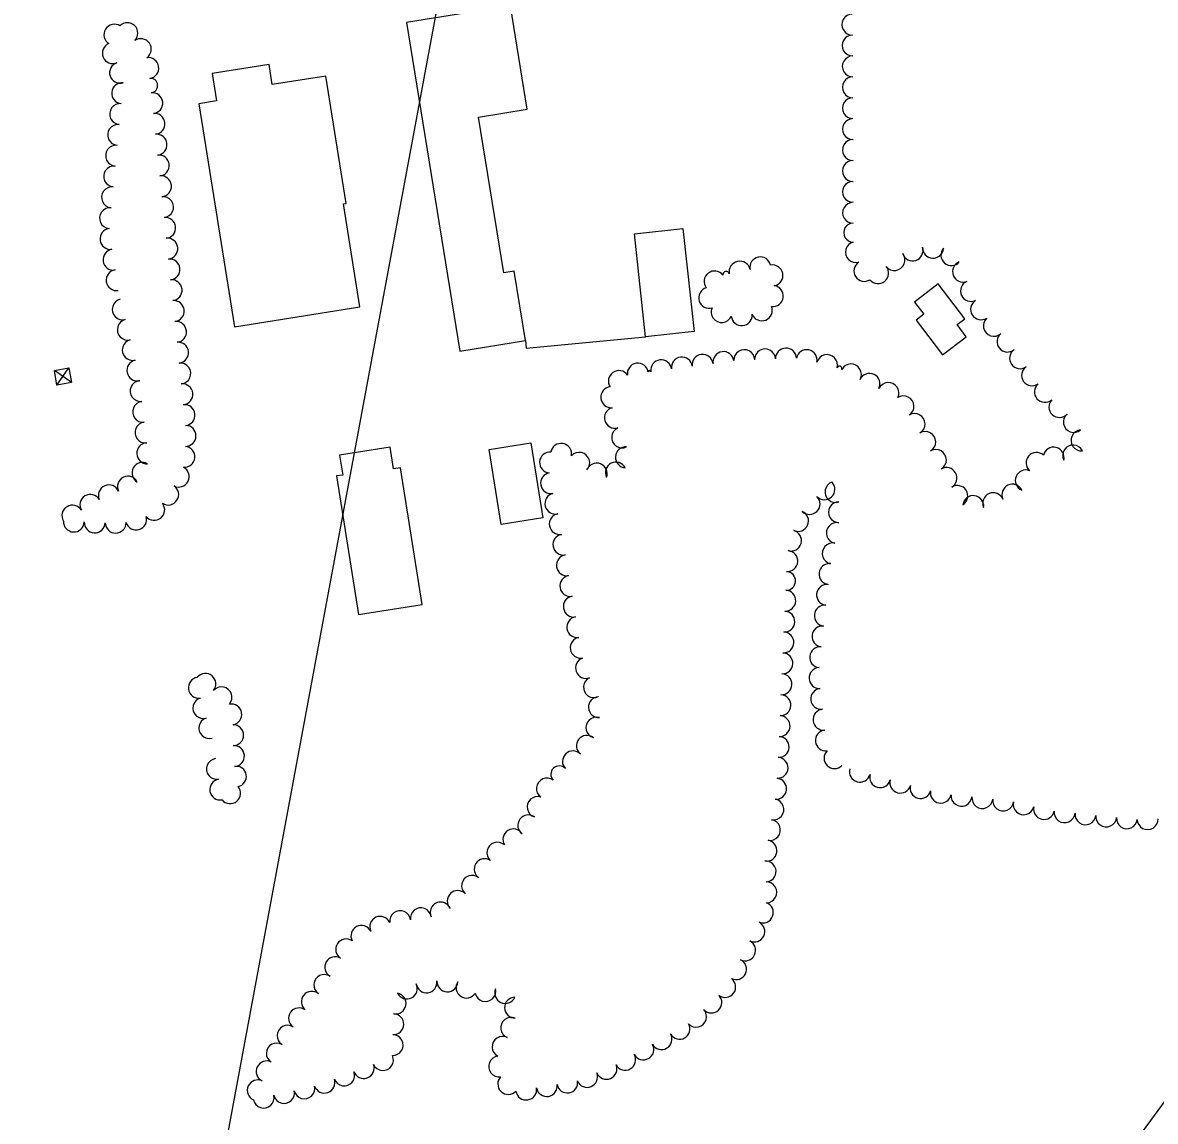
# Model space of a CAD drawing. Extents: x -25029 to 2274964, y -81170 to 687028.
# Drawn here: x -7208 to -6125, y -68061 to -67010 of the extents above; entities that cross this region are included whole.
import ezdxf

# ---------------------------------------------------------------- set-up
doc = ezdxf.new("R2010")
doc.units = 0
for name, color, linetype in [('BD_X_Canopy', 7, 'Continuous'), ('BLDG', 7, 'Continuous'), ('TRANSPWRLN', 7, 'Continuous'), ('TREES', 7, 'Continuous'), ('WALL', 7, 'Continuous'), ('WATER', 7, 'Continuous')]:
    doc.layers.add(name, color=color, linetype=linetype)

msp = doc.modelspace()

# ---------------------------------------------------------------- linework, layer by layer
at = {"layer": 'BD_X_Canopy'}
msp.add_line((-6654.1, -66147.2), (-7701.6, -71785.8), dxfattribs=at)
at = {"layer": 'BLDG'}
for points in [[(-6726.9, -67313.8), (-6737.7, -67247.7), (-6747.7, -67249.3), (-6771.9, -67100.3), (-6725.3, -67092.7), (-6741.4, -66993.7), (-6840.9, -67009.8), (-6789.8, -67324)], [(-6885.3, -67281.8), (-6901, -67183.3), (-6898.4, -67182.9), (-6917.9, -67060.9), (-6969.1, -67069.1), (-6972.1, -67050), (-7026.6, -67058.6), (-7022.5, -67084.8), (-7039.3, -67087.5), (-7005.4, -67300.9)], [(-6576.6, -67206.6), (-6565.8, -67305.2), (-6612.1, -67310.3), (-6622.9, -67211.7)], [(-6354.9, -67277.1), (-6346, -67288.7), (-6353.5, -67294.4), (-6328.1, -67327.6), (-6305.5, -67310.3), (-6314.3, -67298.7), (-6306.9, -67293), (-6332.2, -67259.8)], [(-6825.7, -67566.3), (-6846.6, -67435.6), (-6853.1, -67436.7), (-6856.4, -67415.8), (-6904.9, -67423.6), (-6901.8, -67442.5), (-6907.8, -67443.4), (-6886.6, -67576)], [(-6721.9, -67411.7), (-6710.4, -67483.6), (-6750.3, -67489.9), (-6761.8, -67418.1)]]:
    msp.add_lwpolyline(points, close=True, dxfattribs=at)
at = {"layer": 'TRANSPWRLN'}
for p, q in [((-7175.2, -67356.5), (-7163.6, -67340.1)), ((-7161.2, -67354.1), (-7177.4, -67342.6))]:
    msp.add_line(p, q, dxfattribs=at)
msp.add_lwpolyline([(-7175.2, -67356.5), (-7177.4, -67342.6), (-7163.6, -67340.1), (-7161.2, -67354.1), (-7175.2, -67356.5)], dxfattribs=at)
at = {"layer": 'TREES'}
for centre, radius, start, end in [((-6414.4, -67011.7), 10, 90.8072, 270.8072), ((-7120.1, -67021.4), 10, 57.9717, 237.9717), ((-7107.7, -67019.9), 10, 315.3881, 135.3881), ((-7094.9, -67035.2), 10, 304.7971, 124.7971), ((-6414.2, -67031.7), 10, 90.8072, 270.8072), ((-7121.6, -67039.1), 10, 112.8326, 292.8326), ((-7114.7, -67057.8), 10, 107.0691, 287.0691), ((-7087.7, -67053.3), 10, 278.2342, 98.2342), ((-6414, -67051.7), 10, 90.3851, 270.3851), ((-7112.7, -67077.4), 10, 84.6721, 264.6721), ((-7085.6, -67070), 6.88, 275.9017, 95.9017), ((-6413.9, -67071.7), 10, 90.0597, 270.0597), ((-7083.9, -67086.8), 10, 275.9017, 95.9017), ((-6413.9, -67091.7), 10, 90.0597, 270.0597), ((-7114.6, -67097.3), 10, 84.4515, 264.4515), ((-7081.8, -67106.7), 10, 275.9017, 95.9017), ((-6413.8, -67111.7), 10, 90.0597, 270.0597), ((-7116.6, -67117.2), 10, 84.4515, 264.4515), ((-7079.8, -67126.6), 10, 275.9017, 95.9017), ((-6413.8, -67131.7), 10, 90.0597, 270.0597), ((-7118.5, -67137.1), 10, 84.4515, 264.4515), ((-7077.7, -67146.5), 10, 275.9017, 95.9017), ((-7120.4, -67157), 10, 84.4515, 264.4515), ((-6413.8, -67151.7), 10, 90.0597, 270.0597), ((-7075.6, -67166.4), 10, 275.9017, 95.9017), ((-7122.4, -67176.9), 10, 84.4515, 264.4515), ((-6413.8, -67171.7), 10, 90.0597, 270.0597), ((-7073.6, -67186.3), 10, 275.9017, 95.9018), ((-7124.3, -67196.8), 10, 84.4515, 264.4515), ((-6413.7, -67191.7), 10, 90.0597, 270.0597), ((-7071.5, -67206.2), 10, 275.9017, 95.9017), ((-7123.9, -67216.7), 10, 97.8923, 277.8923), ((-6413.7, -67210.7), 8.98, 90.0597, 270.0597), ((-7069.5, -67226), 10, 275.9017, 95.9017), ((-6411, -67229.3), 10, 105.6132, 285.6132), ((-7121, -67236.5), 10, 98.5691, 278.5691), ((-6502.4, -67243.9), 10, 12.0613, 192.0613), ((-6374.1, -67236.9), 10, 218.0596, 38.0596), ((-6356.8, -67227.7), 10, 197.8179, 17.8179), ((-6337.2, -67225.1), 10, 176.9978, 356.9978), ((-6319.7, -67232.2), 10, 139.3148, 319.3148), ((-7067.4, -67245.9), 10, 275.9017, 95.9017), ((-6522.1, -67248.2), 10.2, 12.9761, 191.046), ((-6490.8, -67251.6), 10, 280.5259, 100.5259), ((-6402.9, -67247.3), 10, 122.8161, 302.8161), ((-6389.8, -67249.4), 10, 219.3053, 39.3053), ((-6308.6, -67248), 10, 110.7228, 290.7228), ((-7118, -67256.2), 10, 98.5691, 278.5691), ((-6546.2, -67257.4), 10, 37.1196, 217.1196), ((-6535.1, -67250.9), 3.13, 14.0509, 188.367), ((-7065.4, -67265.8), 10, 275.9017, 95.9017), ((-6551.3, -67273.1), 10, 106.2957, 286.2957), ((-6490.4, -67271.3), 10, 262.1084, 82.1084), ((-6300.9, -67266.5), 10, 114.629, 294.629), ((-7112.1, -67284.1), 10, 103.8328, 283.8328), ((-7063.3, -67285.7), 10, 275.9017, 95.9017), ((-6291.3, -67284), 10, 122.7888, 302.7888), ((-6539.4, -67286.6), 10, 156.6777, 336.6777), ((-6501, -67285), 10, 202.1672, 22.1672), ((-7107.3, -67303.5), 10, 103.8328, 283.8328), ((-7061.2, -67305.6), 10, 275.9017, 95.9017), ((-6520.2, -67289.7), 10, 185.1253, 5.1253), ((-6279.1, -67299.8), 10, 132.0978, 312.0978), ((-6266.1, -67314.9), 10, 129.7358, 309.7358), ((-7102.6, -67322.9), 10, 103.8328, 283.8328), ((-7059.2, -67325.5), 10, 275.9017, 95.9017), ((-6577.4, -67339.7), 10, 7.5862, 187.5862), ((-6557.6, -67337.1), 10, 7.5862, 187.5862), ((-6537.7, -67334.5), 10, 7.5862, 187.5862), ((-6517.8, -67332.7), 10, 2.329, 182.329), ((-6497.9, -67331.9), 10, 2.329, 182.329), ((-6477.9, -67331.1), 10, 2.1634, 182.1634), ((-6458.1, -67332.7), 10, 348.6166, 168.6166), ((-6438.6, -67337.4), 10, 344.1879, 164.1879), ((-6254, -67330.8), 10, 124.8088, 304.8088), ((-7098.2, -67342.5), 10, 101.4765, 281.4765), ((-7057.1, -67345.4), 10, 275.9017, 95.9018), ((-6619.6, -67345.5), 10, 8.538, 188.538), ((-6597.2, -67342.4), 10, 7.5862, 187.5862), ((-6426.8, -67340.8), 2.35, 344.1879, 164.1879), ((-6415.8, -67346.3), 10, 330.9881, 150.9881), ((-6242.5, -67347.2), 10, 124.9609, 304.9609), ((-7095, -67362.2), 10, 96.6453, 276.6453), ((-6637.7, -67352.6), 10, 34.3623, 214.3623), ((-6608.4, -67343.9), 1.28, 7.5862, 187.5862), ((-6398, -67355.4), 10, 334.491, 154.491), ((-7055.1, -67365.3), 10, 275.9017, 95.9017), ((-6645, -67368.2), 10, 95.2914, 275.2914), ((-6379.9, -67364.1), 10, 334.4011, 154.4011), ((-6230.3, -67363), 10, 130.7774, 310.7774), ((-7092.7, -67382.1), 10, 96.6453, 276.6453), ((-6365.5, -67376.8), 10, 302.9423, 122.9423), ((-6216.4, -67377.4), 10, 137.224, 317.224), ((-7053, -67385.2), 10, 275.9017, 95.9017), ((-6641.5, -67387.8), 10, 105.4093, 285.4093), ((-6354.9, -67393.7), 9.97, 300.9492, 120.9492), ((-6202.6, -67391.8), 10, 130.2939, 310.2939), ((-7090.4, -67401.9), 10, 96.6453, 276.6453), ((-7052.1, -67405.1), 10, 269.3539, 89.3539), ((-6634.6, -67406.6), 10, 114.7366, 294.7366), ((-6344.7, -67410.8), 10, 300.9492, 120.9492), ((-6195.3, -67409.4), 10, 94.8971, 274.8971), ((-7088.8, -67421.8), 10, 92.438, 272.438), ((-7053.2, -67425.1), 10, 264.6651, 84.6651), ((-6692.9, -67422.3), 10, 349.6414, 169.6414), ((-6631, -67425.6), 10, 86.5372, 266.5372), ((-6334.5, -67428.1), 10, 300.2829, 120.2829), ((-6222, -67425.9), 10, 345.8942, 165.8942), ((-6203.3, -67423.8), 10, 26.7589, 206.7589), ((-6703.5, -67430.5), 10, 85.6431, 265.6431), ((-6675.6, -67430.8), 10, 317.8769, 137.8769), ((-6238.3, -67431), 10, 48.715, 228.715), ((-7093.3, -67440.5), 10, 60.6229, 240.6229), ((-7058.6, -67444), 10, 243.1265, 63.1265), ((-6658.9, -67441.1), 10, 339.3321, 159.3321), ((-6640.6, -67440.1), 10, 26.6752, 206.6752), ((-6324.4, -67445.4), 10, 300.0535, 120.0535), ((-6248.6, -67447.7), 10, 67.7979, 247.7979), ((-7107.2, -67453.6), 10, 25.8008, 205.8008), ((-6702.5, -67450.3), 10, 99.9457, 279.9457), ((-6441.1, -67456.1), 10, 223.5933, 43.5933), ((-6430.5, -67458.7), 10, 109.1848, 289.1848), ((-7143.1, -67471.1), 10, 30.8939, 210.8939), ((-7125.4, -67462), 10, 23.6632, 203.6632), ((-7068.6, -67461.2), 10, 236.5472, 56.5472), ((-6698.4, -67469.9), 10, 103.9273, 283.9273), ((-6314.1, -67462.5), 10, 302.351, 122.351), ((-6279.7, -67469.5), 10, 23.0747, 203.0747), ((-6261.4, -67461.3), 10, 25.4573, 205.4573), ((-7160.3, -67481.4), 10, 30.8941, 210.8941), ((-7082, -67475.8), 10, 218.5457, 38.5457), ((-6455.3, -67470.2), 10, 225.744, 45.744), ((-6427.2, -67478.1), 10, 90.0593, 270.0593), ((-6298.8, -67472.2), 10, 352.7275, 172.7275), ((-7099.3, -67485), 10, 197.1267, 17.1267), ((-6694.2, -67489.4), 10, 100.4304, 280.4304), ((-6466.3, -67486.5), 10, 246.1096, 66.1096), ((-7158.9, -67487), 10, 177.5634, 357.5634), ((-7138.9, -67487.8), 10, 177.5634, 357.5634), ((-7118.9, -67488.1), 10, 180.8275, 0.8275), ((-6429.2, -67497.9), 10, 78.6188, 258.6188), ((-6690.7, -67509.1), 10, 99.4815, 279.4815), ((-6473.1, -67505.2), 10, 254.0402, 74.0402), ((-6476.6, -67524.8), 10, 265.8013, 85.8013), ((-6433.2, -67517.5), 10, 78.2386, 258.2386), ((-6687.4, -67528.8), 10, 99.4815, 279.4815), ((-6477.7, -67543.8), 8.96, 267.3936, 87.3936), ((-6436.3, -67537.2), 10, 83.6624, 263.6624), ((-6684.1, -67548.6), 10, 99.4815, 279.4815), ((-6438.6, -67557.1), 10, 83.6624, 263.6624), ((-6680.8, -67568.3), 10, 99.4815, 279.4815), ((-6478.6, -67562.7), 10, 267.3936, 87.3936), ((-6440.8, -67577), 10, 83.6624, 263.6624), ((-6677.5, -67588), 10, 99.4815, 279.4815), ((-6479.5, -67582.7), 10, 267.3936, 87.3936), ((-6443, -67596.9), 10, 83.6624, 263.6624), ((-6674.2, -67607.7), 10, 99.4815, 279.4815), ((-6480.4, -67602.6), 10, 267.3936, 87.3936), ((-6481.3, -67622.6), 10, 267.3936, 87.3936), ((-6445.2, -67616.8), 10, 83.6624, 263.6624), ((-6669.1, -67627), 10, 110.1722, 290.1722), ((-7033.1, -67642.3), 10, 320.7061, 140.7061), ((-6482.2, -67642.6), 10, 267.3936, 87.3936), ((-6445.8, -67636.7), 10, 92.7147, 272.7147), ((-7039.4, -67645.9), 10, 98.0783, 278.0783), ((-7017.7, -67655.1), 10, 319.5679, 139.5679), ((-6661.5, -67645.4), 10, 114.9816, 294.9816), ((-7035.1, -67665.4), 10, 106.607, 286.607), ((-6656.8, -67664.5), 10, 92.6167, 272.6167), ((-6483.1, -67662.6), 10, 267.3936, 87.3936), ((-6444.2, -67656.6), 10, 96.4612, 276.4612), ((-7008.3, -67671.5), 10, 280.3047, 100.3047), ((-6442, -67676.5), 10, 96.4612, 276.4612), ((-7029.4, -67684.5), 10, 106.607, 286.607), ((-6659.2, -67684.1), 10, 73.2347, 253.2347), ((-6484, -67682.6), 10, 267.3936, 87.3936), ((-7006.6, -67691.3), 10, 269.7041, 89.7041), ((-6439.7, -67696.4), 10, 96.4612, 276.4612), ((-6668.3, -67701.5), 10, 51.9207, 231.9207), ((-6484.9, -67702.5), 10, 267.3936, 87.3936), ((-7005.8, -67711.3), 10, 274.4412, 94.4412), ((-6681.6, -67716.3), 10, 43.8294, 223.8294), ((-6431.5, -67713.3), 10, 135.2534, 315.2534), ((-7022.1, -67723.6), 10, 98.5153, 278.5153), ((-7023.6, -67713.7), 0.028, 98.5118, 278.5119), ((-7003.5, -67730.8), 9.68, 279.6052, 99.6052), ((-6694.7, -67728.8), 8.06, 43.8294, 223.8294), ((-6485.9, -67722.5), 10, 267.3936, 87.3936), ((-6407.2, -67726.2), 10, 164.8975, 344.8975), ((-6387.8, -67731.5), 10, 164.8975, 344.8975), ((-7018.9, -67743.3), 10, 100.0585, 280.0585), ((-7009.5, -67746.8), 10, 219.9741, 39.9741), ((-6706.5, -67742.4), 10, 53.3418, 233.3418), ((-6487.3, -67742.5), 10, 264.6279, 84.6279), ((-6368.5, -67736.7), 10, 164.8975, 344.8975), ((-6349.2, -67741.9), 10, 164.8975, 344.8975), ((-6715.4, -67760), 10, 72.602, 252.602), ((-6489.9, -67762.3), 10, 260.1203, 80.1203), ((-6329.8, -67746.3), 10, 169.221, 349.221), ((-6310, -67749.3), 10, 173.9073, 353.9073), ((-6290.1, -67751.4), 10, 173.9073, 353.9073), ((-6270.2, -67753.8), 10, 172.3738, 352.3738), ((-6250.6, -67757.4), 10, 166.8115, 346.8115), ((-6231.1, -67761.9), 10, 167.3938, 347.3938), ((-6211.4, -67765), 10, 174.3055, 354.3055), ((-6724.3, -67777.6), 10, 54.1289, 234.1289), ((-6493.3, -67782), 10, 260.1203, 80.1203), ((-6191.5, -67767), 10, 174.3055, 354.3055), ((-6171.6, -67769), 10, 174.3055, 354.3055), ((-6151.9, -67771), 9.82, 174.3055, 354.3055), ((-6132.1, -67771.6), 10, 181.7945, 1.7945), ((-6738.6, -67791), 10, 31.7363, 211.7363), ((-6753.9, -67803.7), 10, 47.8307, 227.8307), ((-6496.5, -67801.7), 10, 261.4594, 81.4594), ((-6766, -67819.5), 10, 56.8794, 236.8794), ((-6497.4, -67821.6), 10, 273.3258, 93.3258), ((-6778.1, -67835.4), 10, 48.7904, 228.7904), ((-6791.8, -67849.9), 10, 44.5993, 224.5993), ((-6496.6, -67841.6), 10, 271.4865, 91.4865), ((-6808.1, -67860.9), 10, 23.595, 203.595), ((-6846.9, -67869.2), 10, 6.9763, 186.9763), ((-6827.1, -67866.4), 10, 8.7076, 188.7076), ((-6500, -67860.9), 10, 248.6433, 68.6433), ((-6865.9, -67874.6), 10, 24.736, 204.736), ((-6508.1, -67879.1), 10, 243.4307, 63.4307), ((-6883.9, -67883.3), 10, 27.2776, 207.2776), ((-6898.4, -67896.2), 10, 56.2951, 236.2951), ((-6516.9, -67897.1), 10, 244.3855, 64.3855), ((-6908.9, -67913.2), 10, 60.1297, 240.1297), ((-6525.6, -67915.1), 10, 244.0188, 64.0188), ((-6919.4, -67930.2), 10, 56.3208, 236.3208), ((-6821.6, -67927.7), 10, 187.6131, 7.6131), ((-6801.7, -67926.8), 10, 177.7804, 357.7804), ((-6783.4, -67932.7), 10, 146.4556, 326.4556), ((-6536, -67932.1), 10, 233.1557, 53.1557), ((-6931.3, -67946.3), 10, 50.5209, 230.5209), ((-6851.2, -67947.9), 10, 259.3926, 79.3926), ((-6840.4, -67933.6), 10, 206.8928, 26.8928), ((-6765.3, -67936), 10, 192.5775, 12.5775), ((-6746.4, -67937.9), 10, 156.1672, 336.1672), ((-6737, -67951.9), 10, 91.0845, 271.0845), ((-6549.2, -67947), 10, 223.3357, 43.3357), ((-6943.5, -67962.1), 10, 54.5858, 234.5858), ((-6853.4, -67967.7), 10, 268.1152, 88.1152), ((-6563.8, -67960.6), 10, 223.0144, 43.0144), ((-6954.5, -67978.8), 10, 58.1793, 238.1793), ((-6740.6, -67971.2), 10, 67.845, 247.845), ((-6579.6, -67972.3), 9.77, 209.451, 29.451), ((-6854, -67987.7), 10, 268.4423, 88.4423), ((-6748.9, -67989.4), 10, 62.9233, 242.9233), ((-6596.9, -67982), 10, 209.451, 29.451), ((-6965, -67995.6), 9.78, 58.1793, 238.1793), ((-6614.3, -67991.8), 10, 209.451, 29.451), ((-6974.5, -68012.9), 10, 64.3362, 244.3362), ((-6863.3, -68002), 10, 205.3003, 25.3003), ((-6752.1, -68008.2), 10, 97.9125, 277.9125), ((-6631.7, -68001.7), 10, 209.451, 29.451), ((-6900.4, -68016.7), 10, 200.7858, 20.7858), ((-6881.7, -68009.7), 10, 200.166, 20.166), ((-6649.6, -68010.4), 10, 202.7726, 22.7726), ((-6983, -68031), 10, 65.1593, 245.1593), ((-6919.2, -68023.6), 10, 199.3663, 19.3663), ((-6743.5, -68024.9), 10, 136.5643, 316.5643), ((-6687, -68023.6), 9.86, 189.4706, 9.4706), ((-6668.1, -68018.2), 10, 202.5888, 22.5888), ((-6977.4, -68037.9), 10, 192.6566, 12.6566), ((-6957.9, -68033.5), 10, 192.6566, 12.6566), ((-6938.4, -68029.1), 10, 192.7592, 12.7592), ((-6726.3, -68030.2), 10, 189.4706, 9.4706), ((-6706.6, -68026.9), 10, 189.4706, 9.4706)]:
    msp.add_arc(centre, radius, start, end, dxfattribs=at)
at = {"layer": 'WALL'}
msp.add_lwpolyline([(-6726.9, -67313.8), (-6726.2, -67321.3), (-6612.1, -67310.3)], dxfattribs=at)
at = {"layer": 'WATER'}
msp.add_line((-6152.1, -68091.1), (-6115.1, -68040.8), dxfattribs=at)

doc.saveas('drawing.dxf')
